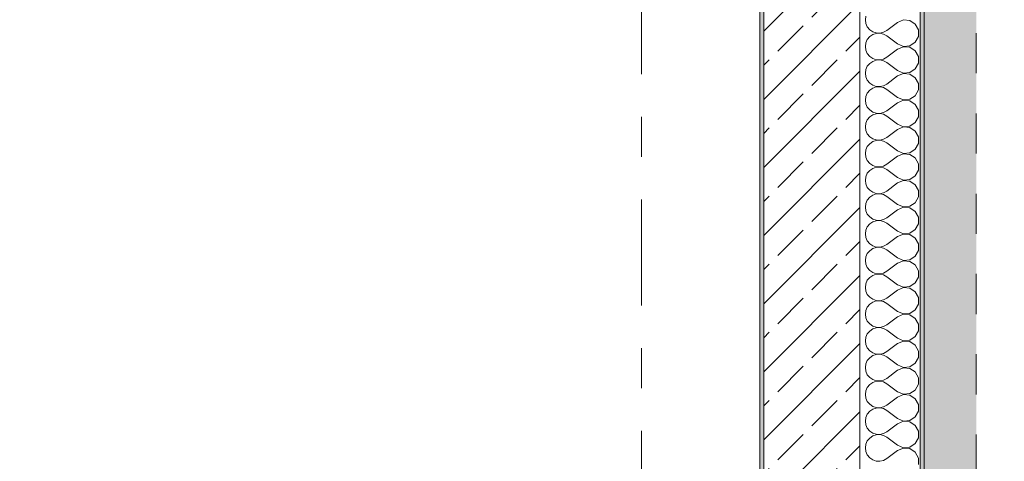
# Model space of a CAD drawing. Header units: metres. Extents: x -4 to 100, y -11 to 17.
# Tile 634 of 656: x 60.18 to 62.63, y 3.43 to 4.53. Entities that reach past the tile are written whole.
import ezdxf

# ---------------------------------------------------------------- set-up
doc = ezdxf.new("R2010")
doc.units = ezdxf.units.M
doc.header["$MEASUREMENT"] = 0
doc.linetypes.add('Strichlinie doppelt', pattern=[0.546806, 0.264583, -0.105833, 0.070556, -0.105833])
doc.linetypes.add('Strichlinie eng', pattern=[0.115, 0.075, -0.04])
for name, color, linetype in [('152 - Bemaßung_ Beschriftung.Ausbau', 7, 'Continuous'), ('301 - Elemente.Linie', 7, 'Continuous'), ('302 - Elemente.Schraffur', 7, 'Continuous'), ('451 - Universal.Achsen Raster', 7, 'Continuous'), ('603 - Struktur.Bodenplatte_ Decke Roh', 7, 'Continuous'), ('604 - Struktur.Wand Aussen', 7, 'Continuous'), ('650 - Abdeckung.Fußboden Aufbau', 7, 'Continuous')]:
    doc.layers.add(name, color=color, linetype=linetype)
doc.styles.add('ERSTELLTER_STIL_2', font='txt')
doc.dimstyles.new('ERSTELLTER_STIL__3', dxfattribs={"dimtxt": 0.1, "dimasz": 0.0532, "dimexe": 0.18, "dimexo": 0.0625, "dimgap": 0, "dimtad": 1, "dimzin": 0, "dimdsep": 46, "dimtxsty": 'ERSTELLTER_STIL_2', "dimblk": 'ARROWHEAD_2', "dimblk1": 'ARROWHEAD_2', "dimblk2": 'ARROWHEAD_2', "dimcen": 0.09, "dimse1": 1, "dimse2": 1, "dimclrd": 7, "dimclre": 7, "dimclrt": 7, "dimazin": 0, "dimtfac": 1, "dimtdec": 4, "dimtmove": 0, "dimatfit": 3, "dimfxl": 1, "dimtolj": 1, "dimtzin": 0, "dimarcsym": 0})

# ---------------------------------------------------------------- blocks, each defined once
blk = doc.blocks.new('*X157')
at = {"layer": '604 - Struktur.Wand Aussen', "color": 7, "linetype": 'Continuous', "lineweight": 5}
for p, q in [((62.2896, 4.5424), (62.2884, 4.5333)), ((62.2884, 4.5333), (62.2896, 4.5242)), ((62.2896, 4.5242), (62.2933, 4.5158)), ((62.3684, 4.5267), (62.3417, 4.5067)), ((62.3833, 4.533), (62.3684, 4.5267)), ((62.3995, 4.5314), (62.3833, 4.533)), ((62.413, 4.5224), (62.3995, 4.5314)), ((62.4207, 4.5081), (62.413, 4.5224)), ((62.2933, 4.5158), (62.2992, 4.5087)), ((62.2992, 4.5087), (62.3068, 4.5035)), ((62.3068, 4.4965), (62.2992, 4.4913)), ((62.3068, 4.5035), (62.3155, 4.5006)), ((62.3155, 4.4994), (62.3068, 4.4965)), ((62.3155, 4.5006), (62.3247, 4.5001)), ((62.3247, 4.4999), (62.3155, 4.4994)), ((62.3247, 4.5001), (62.3336, 4.5022)), ((62.3336, 4.4978), (62.3247, 4.4999)), ((62.3336, 4.5022), (62.3417, 4.5067)), ((62.3417, 4.4933), (62.3336, 4.4978)), ((62.3684, 4.4733), (62.3417, 4.4933)), ((62.4207, 4.4919), (62.4207, 4.5081)), ((62.2896, 4.4758), (62.2884, 4.4667)), ((62.2933, 4.4842), (62.2896, 4.4758)), ((62.2992, 4.4913), (62.2933, 4.4842)), ((62.3684, 4.4733), (62.3833, 4.467)), ((62.3995, 4.4686), (62.413, 4.4776)), ((62.413, 4.4776), (62.4207, 4.4919)), ((62.2884, 4.4667), (62.2896, 4.4576)), ((62.2896, 4.4576), (62.2933, 4.4491)), ((62.2933, 4.4491), (62.2992, 4.4421)), ((62.3684, 4.46), (62.3417, 4.44)), ((62.3833, 4.4663), (62.3684, 4.46)), ((62.3833, 4.467), (62.3995, 4.4686)), ((62.3995, 4.4648), (62.3833, 4.4663)), ((62.413, 4.4558), (62.3995, 4.4648)), ((62.4207, 4.4415), (62.413, 4.4558)), ((62.2992, 4.4246), (62.2933, 4.4175)), ((62.2992, 4.4421), (62.3068, 4.4369)), ((62.3068, 4.4298), (62.2992, 4.4246)), ((62.3068, 4.4369), (62.3155, 4.4339)), ((62.3155, 4.4328), (62.3068, 4.4298)), ((62.3155, 4.4339), (62.3247, 4.4335)), ((62.3247, 4.4332), (62.3155, 4.4328)), ((62.3247, 4.4335), (62.3336, 4.4355)), ((62.3336, 4.4311), (62.3247, 4.4332)), ((62.3336, 4.4355), (62.3417, 4.44)), ((62.3417, 4.4267), (62.3336, 4.4311)), ((62.3684, 4.4067), (62.3417, 4.4267)), ((62.413, 4.4109), (62.4207, 4.4252)), ((62.4207, 4.4252), (62.4207, 4.4415)), ((62.2896, 4.4091), (62.2884, 4.4)), ((62.2884, 4.4), (62.2896, 4.3909)), ((62.2933, 4.4175), (62.2896, 4.4091)), ((62.3684, 4.4067), (62.3833, 4.4004)), ((62.3833, 4.3996), (62.3684, 4.3933)), ((62.3833, 4.4004), (62.3995, 4.4019)), ((62.3995, 4.3981), (62.3833, 4.3996)), ((62.3995, 4.4019), (62.413, 4.4109)), ((62.413, 4.3891), (62.3995, 4.3981)), ((62.2896, 4.3909), (62.2933, 4.3825)), ((62.2933, 4.3825), (62.2992, 4.3754)), ((62.2992, 4.3754), (62.3068, 4.3702)), ((62.3336, 4.3689), (62.3417, 4.3733)), ((62.3684, 4.3933), (62.3417, 4.3733)), ((62.4207, 4.3748), (62.413, 4.3891)), ((62.4207, 4.3585), (62.4207, 4.3748)), ((62.2933, 4.3509), (62.2896, 4.3424)), ((62.2992, 4.3579), (62.2933, 4.3509)), ((62.3068, 4.3631), (62.2992, 4.3579)), ((62.3068, 4.3702), (62.3155, 4.3672)), ((62.3155, 4.3661), (62.3068, 4.3631)), ((62.3155, 4.3672), (62.3247, 4.3668)), ((62.3247, 4.3665), (62.3155, 4.3661)), ((62.3247, 4.3668), (62.3336, 4.3689)), ((62.3336, 4.3645), (62.3247, 4.3665)), ((62.3417, 4.36), (62.3336, 4.3645)), ((62.3684, 4.34), (62.3417, 4.36)), ((62.413, 4.3442), (62.4207, 4.3585)), ((62.2896, 4.3424), (62.2884, 4.3333)), ((62.2884, 4.3333), (62.2896, 4.3242)), ((62.2896, 4.3242), (62.2933, 4.3158)), ((62.3684, 4.3267), (62.3417, 4.3067)), ((62.3684, 4.34), (62.3833, 4.3337)), ((62.3833, 4.333), (62.3684, 4.3267)), ((62.3833, 4.3337), (62.3995, 4.3352)), ((62.3995, 4.3314), (62.3833, 4.333)), ((62.3995, 4.3352), (62.413, 4.3442)), ((62.413, 4.3224), (62.3995, 4.3314)), ((62.4207, 4.3081), (62.413, 4.3224)), ((62.2933, 4.3158), (62.2992, 4.3087)), ((62.2992, 4.3087), (62.3068, 4.3035)), ((62.3068, 4.3035), (62.3155, 4.3006)), ((62.3155, 4.2994), (62.3068, 4.2965)), ((62.3155, 4.3006), (62.3247, 4.3001)), ((62.3247, 4.2999), (62.3155, 4.2994)), ((62.3247, 4.3001), (62.3336, 4.3022)), ((62.3336, 4.2978), (62.3247, 4.2999)), ((62.3336, 4.3022), (62.3417, 4.3067)), ((62.3417, 4.2933), (62.3336, 4.2978)), ((62.4207, 4.2919), (62.4207, 4.3081)), ((62.2896, 4.2758), (62.2884, 4.2667)), ((62.2933, 4.2842), (62.2896, 4.2758)), ((62.2992, 4.2913), (62.2933, 4.2842)), ((62.3068, 4.2965), (62.2992, 4.2913)), ((62.3684, 4.2733), (62.3417, 4.2933)), ((62.3684, 4.2733), (62.3833, 4.267)), ((62.3995, 4.2686), (62.413, 4.2776)), ((62.413, 4.2776), (62.4207, 4.2919)), ((62.2884, 4.2667), (62.2896, 4.2576)), ((62.2896, 4.2576), (62.2933, 4.2491)), ((62.2933, 4.2491), (62.2992, 4.2421)), ((62.3684, 4.26), (62.3417, 4.24)), ((62.3833, 4.2663), (62.3684, 4.26)), ((62.3833, 4.267), (62.3995, 4.2686)), ((62.3995, 4.2648), (62.3833, 4.2663)), ((62.413, 4.2558), (62.3995, 4.2648)), ((62.4207, 4.2415), (62.413, 4.2558)), ((62.2992, 4.2246), (62.2933, 4.2175)), ((62.2992, 4.2421), (62.3068, 4.2369)), ((62.3068, 4.2298), (62.2992, 4.2246)), ((62.3068, 4.2369), (62.3155, 4.2339)), ((62.3155, 4.2328), (62.3068, 4.2298)), ((62.3155, 4.2339), (62.3247, 4.2335)), ((62.3247, 4.2332), (62.3155, 4.2328)), ((62.3247, 4.2335), (62.3336, 4.2355)), ((62.3336, 4.2311), (62.3247, 4.2332)), ((62.3336, 4.2355), (62.3417, 4.24)), ((62.3417, 4.2267), (62.3336, 4.2311)), ((62.3684, 4.2067), (62.3417, 4.2267)), ((62.413, 4.2109), (62.4207, 4.2252)), ((62.4207, 4.2252), (62.4207, 4.2415)), ((62.2896, 4.2091), (62.2884, 4.2)), ((62.2884, 4.2), (62.2896, 4.1909)), ((62.2933, 4.2175), (62.2896, 4.2091)), ((62.3684, 4.2067), (62.3833, 4.2004)), ((62.3833, 4.1996), (62.3684, 4.1933)), ((62.3833, 4.2004), (62.3995, 4.2019)), ((62.3995, 4.1981), (62.3833, 4.1996)), ((62.3995, 4.2019), (62.413, 4.2109)), ((62.2896, 4.1909), (62.2933, 4.1825)), ((62.2933, 4.1825), (62.2992, 4.1754)), ((62.2992, 4.1754), (62.3068, 4.1702)), ((62.3684, 4.1933), (62.3417, 4.1733)), ((62.413, 4.1891), (62.3995, 4.1981)), ((62.4207, 4.1748), (62.413, 4.1891)), ((62.4207, 4.1585), (62.4207, 4.1748)), ((62.2933, 4.1509), (62.2896, 4.1424)), ((62.2992, 4.1579), (62.2933, 4.1509)), ((62.3068, 4.1631), (62.2992, 4.1579)), ((62.3068, 4.1702), (62.3155, 4.1672)), ((62.3155, 4.1661), (62.3068, 4.1631)), ((62.3155, 4.1672), (62.3247, 4.1668)), ((62.3247, 4.1665), (62.3155, 4.1661)), ((62.3247, 4.1668), (62.3336, 4.1689)), ((62.3336, 4.1645), (62.3247, 4.1665)), ((62.3336, 4.1689), (62.3417, 4.1733)), ((62.3417, 4.16), (62.3336, 4.1645)), ((62.3684, 4.14), (62.3417, 4.16)), ((62.413, 4.1442), (62.4207, 4.1585)), ((62.2896, 4.1424), (62.2884, 4.1333)), ((62.2884, 4.1333), (62.2896, 4.1242)), ((62.3684, 4.1267), (62.3417, 4.1067)), ((62.3684, 4.14), (62.3833, 4.1337)), ((62.3833, 4.133), (62.3684, 4.1267)), ((62.3833, 4.1337), (62.3995, 4.1352)), ((62.3995, 4.1314), (62.3833, 4.133)), ((62.3995, 4.1352), (62.413, 4.1442)), ((62.413, 4.1224), (62.3995, 4.1314)), ((62.2896, 4.1242), (62.2933, 4.1158)), ((62.2933, 4.1158), (62.2992, 4.1087)), ((62.2992, 4.1087), (62.3068, 4.1035)), ((62.3068, 4.1035), (62.3155, 4.1006)), ((62.3155, 4.1006), (62.3247, 4.1001)), ((62.3247, 4.1001), (62.3336, 4.1022)), ((62.3336, 4.1022), (62.3417, 4.1067)), ((62.4207, 4.1081), (62.413, 4.1224)), ((62.4207, 4.0919), (62.4207, 4.1081)), ((62.2933, 4.0842), (62.2896, 4.0758)), ((62.2992, 4.0913), (62.2933, 4.0842)), ((62.3068, 4.0965), (62.2992, 4.0913)), ((62.3155, 4.0994), (62.3068, 4.0965)), ((62.3247, 4.0999), (62.3155, 4.0994)), ((62.3336, 4.0978), (62.3247, 4.0999)), ((62.3417, 4.0933), (62.3336, 4.0978)), ((62.3684, 4.0733), (62.3417, 4.0933)), ((62.3995, 4.0686), (62.413, 4.0776)), ((62.413, 4.0776), (62.4207, 4.0919)), ((62.2896, 4.0758), (62.2884, 4.0667)), ((62.2884, 4.0667), (62.2896, 4.0576)), ((62.2896, 4.0576), (62.2933, 4.0491)), ((62.3684, 4.06), (62.3417, 4.04)), ((62.3684, 4.0733), (62.3833, 4.067)), ((62.3833, 4.0663), (62.3684, 4.06)), ((62.3833, 4.067), (62.3995, 4.0686)), ((62.3995, 4.0648), (62.3833, 4.0663)), ((62.413, 4.0558), (62.3995, 4.0648)), ((62.4207, 4.0415), (62.413, 4.0558)), ((62.2933, 4.0491), (62.2992, 4.0421)), ((62.2992, 4.0421), (62.3068, 4.0369)), ((62.3068, 4.0298), (62.2992, 4.0246)), ((62.3068, 4.0369), (62.3155, 4.0339)), ((62.3155, 4.0328), (62.3068, 4.0298)), ((62.3155, 4.0339), (62.3247, 4.0335)), ((62.3247, 4.0332), (62.3155, 4.0328)), ((62.3247, 4.0335), (62.3336, 4.0355)), ((62.3336, 4.0311), (62.3247, 4.0332)), ((62.3336, 4.0355), (62.3417, 4.04)), ((62.3417, 4.0267), (62.3336, 4.0311)), ((62.4207, 4.0252), (62.4207, 4.0415)), ((62.2896, 4.0091), (62.2884, 4)), ((62.2933, 4.0175), (62.2896, 4.0091)), ((62.2992, 4.0246), (62.2933, 4.0175)), ((62.3684, 4.0067), (62.3417, 4.0267)), ((62.3684, 4.0067), (62.3833, 4.0004)), ((62.3995, 4.0019), (62.413, 4.0109)), ((62.413, 4.0109), (62.4207, 4.0252)), ((62.2884, 4), (62.2896, 3.9909)), ((62.2896, 3.9909), (62.2933, 3.9825)), ((62.2933, 3.9825), (62.2992, 3.9754)), ((62.3684, 3.9933), (62.3417, 3.9733)), ((62.3833, 3.9996), (62.3684, 3.9933)), ((62.3833, 4.0004), (62.3995, 4.0019)), ((62.3995, 3.9981), (62.3833, 3.9996)), ((62.413, 3.9891), (62.3995, 3.9981)), ((62.4207, 3.9748), (62.413, 3.9891)), ((62.2992, 3.9579), (62.2933, 3.9509)), ((62.2992, 3.9754), (62.3068, 3.9702)), ((62.3068, 3.9631), (62.2992, 3.9579)), ((62.3068, 3.9702), (62.3155, 3.9672)), ((62.3155, 3.9661), (62.3068, 3.9631)), ((62.3155, 3.9672), (62.3247, 3.9668)), ((62.3247, 3.9665), (62.3155, 3.9661)), ((62.3247, 3.9668), (62.3336, 3.9689)), ((62.3336, 3.9645), (62.3247, 3.9665)), ((62.3336, 3.9689), (62.3417, 3.9733)), ((62.3417, 3.96), (62.3336, 3.9645)), ((62.3684, 3.94), (62.3417, 3.96)), ((62.413, 3.9442), (62.4207, 3.9585)), ((62.4207, 3.9585), (62.4207, 3.9748)), ((62.2896, 3.9424), (62.2884, 3.9333)), ((62.2884, 3.9333), (62.2896, 3.9242)), ((62.2933, 3.9509), (62.2896, 3.9424)), ((62.3684, 3.94), (62.3833, 3.9337)), ((62.3833, 3.933), (62.3684, 3.9267)), ((62.3833, 3.9337), (62.3995, 3.9352)), ((62.3995, 3.9314), (62.3833, 3.933)), ((62.3995, 3.9352), (62.413, 3.9442)), ((62.413, 3.9224), (62.3995, 3.9314)), ((62.2896, 3.9242), (62.2933, 3.9158)), ((62.2933, 3.9158), (62.2992, 3.9087)), ((62.2992, 3.9087), (62.3068, 3.9035)), ((62.3336, 3.9022), (62.3417, 3.9067)), ((62.3684, 3.9267), (62.3417, 3.9067)), ((62.4207, 3.9081), (62.413, 3.9224)), ((62.4207, 3.8919), (62.4207, 3.9081)), ((62.2933, 3.8842), (62.2896, 3.8758)), ((62.2992, 3.8913), (62.2933, 3.8842)), ((62.3068, 3.8965), (62.2992, 3.8913)), ((62.3068, 3.9035), (62.3155, 3.9006)), ((62.3155, 3.8994), (62.3068, 3.8965)), ((62.3155, 3.9006), (62.3247, 3.9001)), ((62.3247, 3.8999), (62.3155, 3.8994)), ((62.3247, 3.9001), (62.3336, 3.9022)), ((62.3336, 3.8978), (62.3247, 3.8999)), ((62.3417, 3.8933), (62.3336, 3.8978)), ((62.3684, 3.8733), (62.3417, 3.8933)), ((62.413, 3.8776), (62.4207, 3.8919)), ((62.2896, 3.8758), (62.2884, 3.8667)), ((62.2884, 3.8667), (62.2896, 3.8576)), ((62.2896, 3.8576), (62.2933, 3.8491)), ((62.3684, 3.86), (62.3417, 3.84)), ((62.3684, 3.8733), (62.3833, 3.867)), ((62.3833, 3.8663), (62.3684, 3.86)), ((62.3833, 3.867), (62.3995, 3.8686)), ((62.3995, 3.8648), (62.3833, 3.8663)), ((62.3995, 3.8686), (62.413, 3.8776)), ((62.413, 3.8558), (62.3995, 3.8648)), ((62.4207, 3.8415), (62.413, 3.8558)), ((62.2933, 3.8491), (62.2992, 3.8421)), ((62.2992, 3.8421), (62.3068, 3.8369)), ((62.3068, 3.8369), (62.3155, 3.8339)), ((62.3155, 3.8328), (62.3068, 3.8298)), ((62.3155, 3.8339), (62.3247, 3.8335)), ((62.3247, 3.8332), (62.3155, 3.8328)), ((62.3247, 3.8335), (62.3336, 3.8355)), ((62.3336, 3.8311), (62.3247, 3.8332)), ((62.3336, 3.8355), (62.3417, 3.84)), ((62.3417, 3.8267), (62.3336, 3.8311)), ((62.4207, 3.8252), (62.4207, 3.8415)), ((62.2896, 3.8091), (62.2884, 3.8)), ((62.2933, 3.8175), (62.2896, 3.8091)), ((62.2992, 3.8246), (62.2933, 3.8175)), ((62.3068, 3.8298), (62.2992, 3.8246)), ((62.3684, 3.8067), (62.3417, 3.8267)), ((62.3684, 3.8067), (62.3833, 3.8004)), ((62.3995, 3.8019), (62.413, 3.8109)), ((62.413, 3.8109), (62.4207, 3.8252)), ((62.2884, 3.8), (62.2896, 3.7909)), ((62.2896, 3.7909), (62.2933, 3.7825)), ((62.2933, 3.7825), (62.2992, 3.7754)), ((62.3684, 3.7933), (62.3417, 3.7733)), ((62.3833, 3.7996), (62.3684, 3.7933)), ((62.3833, 3.8004), (62.3995, 3.8019)), ((62.3995, 3.7981), (62.3833, 3.7996)), ((62.413, 3.7891), (62.3995, 3.7981)), ((62.4207, 3.7748), (62.413, 3.7891)), ((62.2992, 3.7579), (62.2933, 3.7509)), ((62.2992, 3.7754), (62.3068, 3.7702)), ((62.3068, 3.7631), (62.2992, 3.7579)), ((62.3068, 3.7702), (62.3155, 3.7672)), ((62.3155, 3.7661), (62.3068, 3.7631)), ((62.3155, 3.7672), (62.3247, 3.7668)), ((62.3247, 3.7665), (62.3155, 3.7661)), ((62.3247, 3.7668), (62.3336, 3.7689)), ((62.3336, 3.7645), (62.3247, 3.7665)), ((62.3336, 3.7689), (62.3417, 3.7733)), ((62.3417, 3.76), (62.3336, 3.7645)), ((62.3684, 3.74), (62.3417, 3.76)), ((62.413, 3.7442), (62.4207, 3.7585)), ((62.4207, 3.7585), (62.4207, 3.7748)), ((62.2896, 3.7424), (62.2884, 3.7333)), ((62.2884, 3.7333), (62.2896, 3.7242)), ((62.2933, 3.7509), (62.2896, 3.7424)), ((62.3684, 3.74), (62.3833, 3.7337)), ((62.3833, 3.733), (62.3684, 3.7267)), ((62.3833, 3.7337), (62.3995, 3.7352)), ((62.3995, 3.7314), (62.3833, 3.733)), ((62.3995, 3.7352), (62.413, 3.7442)), ((62.2896, 3.7242), (62.2933, 3.7158)), ((62.2933, 3.7158), (62.2992, 3.7087)), ((62.2992, 3.7087), (62.3068, 3.7035)), ((62.3684, 3.7267), (62.3417, 3.7067)), ((62.413, 3.7224), (62.3995, 3.7314)), ((62.4207, 3.7081), (62.413, 3.7224)), ((62.4207, 3.6919), (62.4207, 3.7081)), ((62.2933, 3.6842), (62.2896, 3.6758)), ((62.2992, 3.6913), (62.2933, 3.6842)), ((62.3068, 3.6965), (62.2992, 3.6913)), ((62.3068, 3.7035), (62.3155, 3.7006)), ((62.3155, 3.6994), (62.3068, 3.6965)), ((62.3155, 3.7006), (62.3247, 3.7001)), ((62.3247, 3.6999), (62.3155, 3.6994)), ((62.3247, 3.7001), (62.3336, 3.7022)), ((62.3336, 3.6978), (62.3247, 3.6999)), ((62.3336, 3.7022), (62.3417, 3.7067)), ((62.3417, 3.6933), (62.3336, 3.6978)), ((62.3684, 3.6733), (62.3417, 3.6933)), ((62.413, 3.6776), (62.4207, 3.6919)), ((62.2896, 3.6758), (62.2884, 3.6667)), ((62.2884, 3.6667), (62.2896, 3.6576)), ((62.3684, 3.66), (62.3417, 3.64)), ((62.3684, 3.6733), (62.3833, 3.667)), ((62.3833, 3.6663), (62.3684, 3.66)), ((62.3833, 3.667), (62.3995, 3.6686)), ((62.3995, 3.6648), (62.3833, 3.6663)), ((62.3995, 3.6686), (62.413, 3.6776)), ((62.413, 3.6558), (62.3995, 3.6648)), ((62.2896, 3.6576), (62.2933, 3.6491)), ((62.2933, 3.6491), (62.2992, 3.6421)), ((62.2992, 3.6421), (62.3068, 3.6369)), ((62.3068, 3.6369), (62.3155, 3.6339)), ((62.3155, 3.6339), (62.3247, 3.6335)), ((62.3247, 3.6335), (62.3336, 3.6355)), ((62.3336, 3.6355), (62.3417, 3.64)), ((62.4207, 3.6415), (62.413, 3.6558)), ((62.4207, 3.6252), (62.4207, 3.6415)), ((62.2933, 3.6175), (62.2896, 3.6091)), ((62.2992, 3.6246), (62.2933, 3.6175)), ((62.3068, 3.6298), (62.2992, 3.6246)), ((62.3155, 3.6328), (62.3068, 3.6298)), ((62.3247, 3.6332), (62.3155, 3.6328)), ((62.3336, 3.6311), (62.3247, 3.6332)), ((62.3417, 3.6267), (62.3336, 3.6311)), ((62.3684, 3.6067), (62.3417, 3.6267)), ((62.3995, 3.6019), (62.413, 3.6109)), ((62.413, 3.6109), (62.4207, 3.6252)), ((62.2896, 3.6091), (62.2884, 3.6)), ((62.2884, 3.6), (62.2896, 3.5909)), ((62.2896, 3.5909), (62.2933, 3.5825)), ((62.3684, 3.5933), (62.3417, 3.5733)), ((62.3684, 3.6067), (62.3833, 3.6004)), ((62.3833, 3.5996), (62.3684, 3.5933)), ((62.3833, 3.6004), (62.3995, 3.6019)), ((62.3995, 3.5981), (62.3833, 3.5996)), ((62.413, 3.5891), (62.3995, 3.5981)), ((62.4207, 3.5748), (62.413, 3.5891)), ((62.2933, 3.5825), (62.2992, 3.5754)), ((62.2992, 3.5754), (62.3068, 3.5702)), ((62.3068, 3.5631), (62.2992, 3.5579)), ((62.3068, 3.5702), (62.3155, 3.5672)), ((62.3155, 3.5661), (62.3068, 3.5631)), ((62.3155, 3.5672), (62.3247, 3.5668)), ((62.3247, 3.5665), (62.3155, 3.5661)), ((62.3247, 3.5668), (62.3336, 3.5689)), ((62.3336, 3.5645), (62.3247, 3.5665)), ((62.3336, 3.5689), (62.3417, 3.5733)), ((62.3417, 3.56), (62.3336, 3.5645)), ((62.4207, 3.5585), (62.4207, 3.5748)), ((62.2896, 3.5424), (62.2884, 3.5333)), ((62.2933, 3.5509), (62.2896, 3.5424)), ((62.2992, 3.5579), (62.2933, 3.5509)), ((62.3684, 3.54), (62.3417, 3.56)), ((62.3684, 3.54), (62.3833, 3.5337)), ((62.3995, 3.5352), (62.413, 3.5442)), ((62.413, 3.5442), (62.4207, 3.5585)), ((62.2884, 3.5333), (62.2896, 3.5242)), ((62.2896, 3.5242), (62.2933, 3.5158)), ((62.2933, 3.5158), (62.2992, 3.5087)), ((62.3684, 3.5267), (62.3417, 3.5067)), ((62.3833, 3.533), (62.3684, 3.5267)), ((62.3833, 3.5337), (62.3995, 3.5352)), ((62.3995, 3.5314), (62.3833, 3.533)), ((62.413, 3.5224), (62.3995, 3.5314)), ((62.4207, 3.5081), (62.413, 3.5224)), ((62.2992, 3.4913), (62.2933, 3.4842)), ((62.2992, 3.5087), (62.3068, 3.5035)), ((62.3068, 3.4965), (62.2992, 3.4913)), ((62.3068, 3.5035), (62.3155, 3.5006)), ((62.3155, 3.4994), (62.3068, 3.4965)), ((62.3155, 3.5006), (62.3247, 3.5001)), ((62.3247, 3.4999), (62.3155, 3.4994)), ((62.3247, 3.5001), (62.3336, 3.5022)), ((62.3336, 3.4978), (62.3247, 3.4999)), ((62.3336, 3.5022), (62.3417, 3.5067)), ((62.3417, 3.4933), (62.3336, 3.4978)), ((62.3684, 3.4733), (62.3417, 3.4933)), ((62.413, 3.4776), (62.4207, 3.4919)), ((62.4207, 3.4919), (62.4207, 3.5081)), ((62.2896, 3.4758), (62.2884, 3.4667)), ((62.2884, 3.4667), (62.2896, 3.4576)), ((62.2933, 3.4842), (62.2896, 3.4758)), ((62.3684, 3.4733), (62.3833, 3.467)), ((62.3833, 3.4663), (62.3684, 3.46)), ((62.3833, 3.467), (62.3995, 3.4686)), ((62.3995, 3.4648), (62.3833, 3.4663)), ((62.3995, 3.4686), (62.413, 3.4776)), ((62.413, 3.4558), (62.3995, 3.4648)), ((62.2896, 3.4576), (62.2933, 3.4491)), ((62.2933, 3.4491), (62.2992, 3.4421)), ((62.2992, 3.4421), (62.3068, 3.4369)), ((62.3336, 3.4355), (62.3417, 3.44)), ((62.3684, 3.46), (62.3417, 3.44)), ((62.4207, 3.4415), (62.413, 3.4558)), ((62.4207, 3.4252), (62.4207, 3.4415)), ((62.3068, 3.4369), (62.3155, 3.4339)), ((62.3155, 3.4339), (62.3247, 3.4335)), ((62.3247, 3.4335), (62.3336, 3.4355))]:
    blk.add_line(p, q, dxfattribs=at)
blk = doc.blocks.new('*D563')
at = {"layer": '152 - Bemaßung_ Beschriftung.Ausbau', "color": 7, "linetype": 'Continuous', "lineweight": 5}
for p, q in [((63.435, 0.005), (63.435, 6.145)), ((63.4, 0.0252), (63.47, -0.0152)), ((63.4875, 0.005), (63.3825, 0.005)), ((63.435, -0.145), (63.435, 0.005)), ((63.4875, -0.145), (63.3825, -0.145)), ((63.4, -0.1248), (63.47, -0.1652)), ((63.435, -0.1792), (63.435, -0.145))]:
    blk.add_line(p, q, dxfattribs=at)
at = {"layer": '152 - Bemaßung_ Beschriftung.Ausbau', "color": 7, "lineweight": 5, "insert": (63.415, -0.317), "char_height": 0.1, "attachment_point": 7, "rotation": 90, "style": 'ERSTELLTER_STIL_2'}
blk.add_mtext('\\A1;{\\pql;\\fArial|b0|i0|c0|p38;15}', dxfattribs=at)
blk = doc.blocks.new('ARROWHEAD_2')
at = {"color": 0, "linetype": 'Continuous', "lineweight": 0}
for p, q in [((-0.378, -0.655), (0.378, 0.655)), ((0, 0), (-1, 0))]:
    blk.add_line(p, q, dxfattribs=at)
blk = doc.blocks.new('*D564')
at = {"layer": '152 - Bemaßung_ Beschriftung.Ausbau', "color": 7, "linetype": 'Continuous', "lineweight": 5}
for p, q in [((63.435, 6.145), (63.435, 7.935)), ((63.4, 6.1652), (63.47, 6.1248)), ((63.4875, 6.145), (63.3825, 6.145)), ((63.435, 0.005), (63.435, 6.145)), ((63.4, 0.0252), (63.47, -0.0152))]:
    blk.add_line(p, q, dxfattribs=at)
at = {"layer": '152 - Bemaßung_ Beschriftung.Ausbau', "color": 7, "lineweight": 5, "insert": (63.415, 2.942), "char_height": 0.1, "attachment_point": 7, "rotation": 90, "style": 'ERSTELLTER_STIL_2'}
blk.add_mtext('\\A1;{\\pql;\\fArial|b0|i0|c0|p38;6,14}', dxfattribs=at)
blk = doc.blocks.new('*D570')
at = {"layer": '152 - Bemaßung_ Beschriftung.Ausbau', "color": 7, "linetype": 'Continuous', "lineweight": 5}
for p, q in [((63.935, 5.82), (63.935, 5.925)), ((63.9875, 5.82), (63.8825, 5.82)), ((63.9, 5.8402), (63.97, 5.7998)), ((63.935, 0.245), (63.935, 5.82)), ((63.9, 0.2652), (63.97, 0.2248)), ((63.9875, 0.245), (63.8825, 0.245)), ((63.935, 0.005), (63.935, 0.245))]:
    blk.add_line(p, q, dxfattribs=at)
at = {"layer": '152 - Bemaßung_ Beschriftung.Ausbau', "color": 7, "lineweight": 5, "char_height": 0.1, "attachment_point": 7, "rotation": 90, "style": 'ERSTELLTER_STIL_2'}
for s, insert in [('\\A1;{\\pql;\\fArial|b0|i0|c0|p38;10\\fArial|b0|i0|c0|p38;\\A1{\\H.66x;\\S5^  ;}}', (63.9167, 5.5979)), ('\\A1;{\\pql;\\fArial|b0|i0|c0|p38;5,57\\fArial|b0|i0|c0|p38;\\A1{\\H.66x;\\S5^  ;}}', (63.9344, 2.7735))]:
    blk.add_mtext(s, dxfattribs=dict(at, insert=insert))
blk = doc.blocks.new('*D580')
at = {"layer": '152 - Bemaßung_ Beschriftung.Ausbau', "color": 7, "linetype": 'Continuous', "lineweight": 5}
for p, q in [((64.435, 0.7), (64.435, 5.2)), ((64.4, 0.7202), (64.47, 0.6798)), ((64.4875, 0.7), (64.3825, 0.7)), ((64.435, 0.25), (64.435, 0.7)), ((64.4, 0.2702), (64.47, 0.2298)), ((64.47, 0.2248), (64.4, 0.2652))]:
    blk.add_line(p, q, dxfattribs=at)
at = {"layer": '152 - Bemaßung_ Beschriftung.Ausbau', "color": 7, "lineweight": 5, "char_height": 0.1, "attachment_point": 7, "rotation": 90, "style": 'ERSTELLTER_STIL_2'}
for s, insert in [('\\A1;{\\pql;\\fArial|b0|i0|c0|p38;0\\fArial|b0|i0|c0|p38;\\A1{\\H.66x;\\S5^  ;}}', (64.4167, 0.2702)), ('\\A1;{\\pql;\\fArial|b0|i0|c0|p38;45}', (64.415, 0.4621))]:
    blk.add_mtext(s, dxfattribs=dict(at, insert=insert))
blk = doc.blocks.new('*D581')
at = {"layer": '152 - Bemaßung_ Beschriftung.Ausbau', "color": 7, "linetype": 'Continuous', "lineweight": 5}
for p, q in [((64.435, 5.2), (64.435, 6)), ((64.4, 5.2202), (64.47, 5.1798)), ((64.4875, 5.2), (64.3825, 5.2)), ((64.435, 0.7), (64.435, 5.2)), ((64.4, 0.7202), (64.47, 0.6798))]:
    blk.add_line(p, q, dxfattribs=at)
at = {"layer": '152 - Bemaßung_ Beschriftung.Ausbau', "color": 7, "lineweight": 5, "insert": (64.415, 2.817), "char_height": 0.1, "attachment_point": 7, "rotation": 90, "style": 'ERSTELLTER_STIL_2'}
blk.add_mtext('\\A1;{\\pql;\\fArial|b0|i0|c0|p38;4,50}', dxfattribs=at)
blk = doc.blocks.new('*D590')
at = {"layer": '152 - Bemaßung_ Beschriftung.Ausbau', "color": 7, "linetype": 'Continuous', "lineweight": 5}
for p, q in [((64.935, 13.845), (64.935, 13.8792)), ((64.97, 13.8248), (64.9, 13.8652)), ((64.9875, 13.845), (64.8825, 13.845)), ((64.935, -0.145), (64.935, 13.845)), ((64.9875, -0.145), (64.8825, -0.145)), ((64.9, -0.1248), (64.97, -0.1652)), ((64.935, -0.1792), (64.935, -0.145))]:
    blk.add_line(p, q, dxfattribs=at)
at = {"layer": '152 - Bemaßung_ Beschriftung.Ausbau', "color": 7, "lineweight": 5, "insert": (64.915, 6.679), "char_height": 0.1, "attachment_point": 7, "rotation": 90, "style": 'ERSTELLTER_STIL_2'}
blk.add_mtext('\\A1;{\\pql;\\fArial|b0|i0|c0|p38;13,99}', dxfattribs=at)

msp = doc.modelspace()

# ---------------------------------------------------------------- hatches: boundary and pattern name
at = {"layer": '302 - Elemente.Schraffur', "linetype": 'Continuous', "lineweight": 0, "true_color": 0x2f2f2f}
msp.add_hatch(color=250, dxfattribs=at).paths.add_polyline_path([(62.565, 5.1), (62.435, 5.1), (62.435, -3.31), (62.565, -3.31)])
at = {"layer": '604 - Struktur.Wand Aussen', "linetype": 'Continuous', "lineweight": 0, "true_color": 0x000000}
h = msp.add_hatch(dxfattribs=at)
h.set_pattern_fill('Beton__Stahlbeton_0001', color=18, style=0, pattern_type=2)
h.set_pattern_definition([(45, (0, 0), (-0.08485281, 0.08485281), []), (45, (-0.04243, 0.04243), (-0.08485281, 0.08485281), [0.09, -0.03])])
h.paths.add_polyline_path([(62.275, 0.245), (62.275, 5.9225), (62.035, 5.9225), (62.035, 0.245)])
h = msp.add_hatch(dxfattribs=at)
h.set_pattern_fill('Verputz_0001', color=18, style=0, pattern_type=2)
h.set_pattern_definition([(0, (0, 0), (0, 0.08660254), [0, -0.05]), (0, (0.025, 0.0433), (0, 0.08660254), [0, -0.05])])
h.paths.add_polyline_path([(62.435, 5.9225), (62.425, 5.9225), (62.425, -0.145), (62.435, -0.145)])
h = msp.add_hatch(dxfattribs=at)
h.set_pattern_fill('Gips_0001', color=18, style=0, pattern_type=2)
h.set_pattern_definition([(45, (0, 0), (-0.01767767, 0.01767767), [0, -0.025])])
h.paths.add_polyline_path([(62.025, 5.19), (62.025, 0.71), (62.035, 0.71), (62.035, 5.19)])

# ---------------------------------------------------------------- linework, layer by layer
at = {"layer": '301 - Elemente.Linie', "color": 253, "linetype": 'Strichlinie eng', "lineweight": 13, "true_color": 0xa0a0a0, "flags": 128}
msp.add_lwpolyline([(62.565, 5.1), (62.565, -3.31)], dxfattribs=at)
at = {"layer": '451 - Universal.Achsen Raster', "color": 160, "linetype": 'Strichlinie doppelt', "lineweight": 9, "true_color": 0x3232ff}
msp.add_line((61.73, -10.585), (61.73, 16.355), dxfattribs=at)
at = {"layer": '603 - Struktur.Bodenplatte_ Decke Roh', "color": 7, "linetype": 'Continuous', "lineweight": 18, "flags": 128}
msp.add_lwpolyline([(62.275, 0.005), (62.275, 13.695), (50.78, 13.695), (50.78, 13.455), (50.78, 13), (50.84, 13), (50.84, 8.585), (49.03, 8.585), (49.03, 8.725), (47.41, 8.725), (47.41, 13), (47.48, 13), (47.48, 13.455), (47.48, 13.695), (14.78, 13.695)], dxfattribs=at)
at = {"layer": '604 - Struktur.Wand Aussen', "color": 7, "linetype": 'Continuous', "lineweight": 13}
for p, q in [((62.275, 0.245), (62.275, 5.9225)), ((62.035, 5.19), (62.035, 0.71))]:
    msp.add_line(p, q, dxfattribs=at)
at = {"layer": '604 - Struktur.Wand Aussen', "color": 7, "linetype": 'Continuous', "lineweight": 5}
msp.add_line((62.425, -0.005), (62.425, 5.9225), dxfattribs=at)
at = {"layer": '604 - Struktur.Wand Aussen', "color": 7, "linetype": 'Continuous', "lineweight": 5, "flags": 128}
for points in [[(62.435, -0.155), (62.435, 5.9225)], [(62.025, 5.19), (62.025, 0.71)]]:
    msp.add_lwpolyline(points, dxfattribs=at)
at = {"layer": '650 - Abdeckung.Fußboden Aufbau', "color": 7, "linetype": 'Continuous', "lineweight": 13, "flags": 128}
msp.add_lwpolyline([(58.195, 0.71), (58.29, 0.71), (58.29, 0.255), (61.57, 0.255), (61.57, 0.71), (61.89, 0.71), (62.025, 0.71), (62.025, 5.19), (61.57, 5.19), (61.57, 5.82), (60.46, 5.82)], dxfattribs=at)

# ---------------------------------------------------------------- block references
at = {"layer": '604 - Struktur.Wand Aussen', "color": 7, "lineweight": 18}
msp.add_blockref('*X157', (0, 0), dxfattribs=at)

# ---------------------------------------------------------------- dimensions: what is measured, and where the dimension line sits
at = {"layer": '152 - Bemaßung_ Beschriftung.Ausbau', "color": 7, "linetype": 'Continuous', "lineweight": 5}
for base, p1, p2, picture, middle in [((64.935, 13.845), (62.425, -0.145), (62.425, 13.845), '*D590', (64.865, 6.847)), ((63.435, 6.145), (62.275, 0.005), (62.085, 6.145), '*D564', (63.365, 3.0719)), ((63.435, 0.005), (62.425, -0.145), (62.275, 0.005), '*D563', (63.365, -0.2408)), ((63.935025, 5.82000001), (62.035025, 0.245), (61.579989, 5.82000001), '*D570', (63.865025, 3.03844225)), ((64.435, 5.2), (61.58, 0.7), (61.58, 5.2), '*D581', (64.365, 2.9468)), ((64.435, 0.7), (61.88, 0.25), (61.58, 0.7), '*D580', (64.365, 0.5383))]:
    dim = msp.add_linear_dim(base=base, p1=p1, p2=p2, angle=90, dimstyle='ERSTELLTER_STIL__3', dxfattribs=at)
    dim.commit()
    dim.dimension.update_dxf_attribs({"geometry": picture, "text_midpoint": middle, "dimtype": 160, "text_rotation": 90})

doc.saveas('drawing.dxf')
